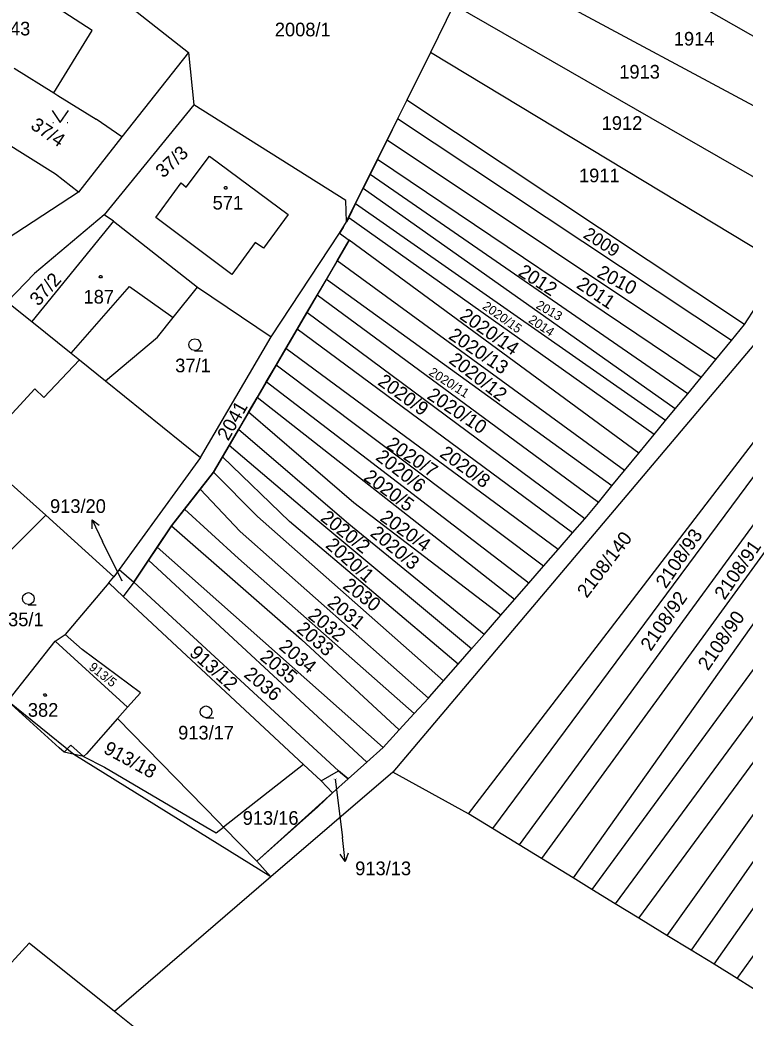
# Model space of a CAD drawing. Extents: x -580630 to -576196, y -1189024 to -1183567.
# Drawn here: x -578507.5 to -578417.2, y -1185590.3 to -1185466.1 of the extents above; entities that cross this region are included whole.
import ezdxf

# ---------------------------------------------------------------- set-up
doc = ezdxf.new("R2010")
doc.units = 0
for name, color, linetype in [('Vrstva 1', 7, 'Continuous'), ('Vrstva 16', 7, 'Continuous'), ('Vrstva 18', 7, 'Continuous'), ('Vrstva 19', 7, 'Continuous'), ('Vrstva 25', 7, 'Continuous'), ('Vrstva 4', 7, 'Continuous'), ('Vrstva 6', 7, 'Continuous'), ('Vrstva 62', 7, 'Continuous'), ('Vrstva 63', 7, 'Continuous')]:
    doc.layers.add(name, color=color, linetype=linetype)

msp = doc.modelspace()

# ---------------------------------------------------------------- linework, layer by layer
at = {"layer": 'Vrstva 1'}
for p, q in [((-578400.87, -1185476.91), (-578446.82, -1185450.63)), ((-578404.46, -1185483.07), (-578450.64, -1185458.3)), ((-578497.15, -1185461.75), (-578486.53, -1185470.15)), ((-578453.49, -1185464.22), (-578456.41, -1185470.14)), ((-578408.57, -1185490.05), (-578453.49, -1185464.22)), ((-578486.53, -1185470.15), (-578494.82, -1185480.65)), ((-578486.53, -1185470.15), (-578485.84, -1185476.68)), ((-578456.41, -1185470.14), (-578459.35, -1185476.1)), ((-578412.57, -1185496.62), (-578456.41, -1185470.14)), ((-578508.22, -1185472.09), (-578503.29, -1185475.17)), ((-578503.29, -1185475.17), (-578502.79, -1185475.49)), ((-578502.79, -1185475.49), (-578498.02, -1185478.47)), ((-578459.35, -1185476.1), (-578460.48, -1185478.39)), ((-578417.29, -1185504.03), (-578459.35, -1185476.1)), ((-578485.84, -1185476.68), (-578497.03, -1185490.36)), ((-578466.92, -1185488.59), (-578485.84, -1185476.68)), ((-578494.82, -1185480.65), (-578498.02, -1185478.47)), ((-578460.48, -1185478.39), (-578461.79, -1185481.05)), ((-578418.93, -1185506.02), (-578460.48, -1185478.39)), ((-578503.06, -1185485.3), (-578509.64, -1185481.19)), ((-578494.82, -1185480.65), (-578500.22, -1185487.55)), ((-578461.79, -1185481.05), (-578462.98, -1185483.46)), ((-578420.87, -1185508.38), (-578461.79, -1185481.05)), ((-578486.81, -1185486.92), (-578483.91, -1185483.07)), ((-578483.91, -1185483.07), (-578474.09, -1185490.33)), ((-578462.98, -1185483.46), (-578463.91, -1185485.34)), ((-578422.69, -1185510.59), (-578462.98, -1185483.46)), ((-578500.22, -1185487.55), (-578503.06, -1185485.3)), ((-578490.58, -1185490.69), (-578487.41, -1185486.39)), ((-578487.41, -1185486.39), (-578486.81, -1185486.92)), ((-578463.91, -1185485.34), (-578464.77, -1185487.08)), ((-578424.38, -1185512.64), (-578463.91, -1185485.34)), ((-578500.22, -1185487.55), (-578516.72, -1185498.33)), ((-578465.72, -1185489), (-578464.77, -1185487.08)), ((-578425.93, -1185514.53), (-578464.77, -1185487.08)), ((-578466.83, -1185491.24), (-578466.92, -1185488.59)), ((-578466.57, -1185490.72), (-578465.72, -1185489)), ((-578427.12, -1185515.98), (-578465.72, -1185489)), ((-578495.86, -1185491.14), (-578506.03, -1185503.62)), ((-578497.03, -1185490.36), (-578505.68, -1185497.66)), ((-578495.86, -1185491.14), (-578497.03, -1185490.36)), ((-578495.86, -1185491.14), (-578485.41, -1185499.36)), ((-578481.12, -1185497.79), (-578490.58, -1185490.69)), ((-578474.09, -1185490.33), (-578477.2, -1185494.52)), ((-578467.73, -1185492.65), (-578466.83, -1185491.24)), ((-578466.57, -1185490.72), (-578466.83, -1185491.24)), ((-578476.22, -1185505.55), (-578467.73, -1185492.65)), ((-578467.73, -1185492.65), (-578466.5, -1185493.53)), ((-578478.21, -1185493.8), (-578481.12, -1185497.79)), ((-578477.2, -1185494.52), (-578478.21, -1185493.8)), ((-578467.99, -1185496.08), (-578466.5, -1185493.53)), ((-578469.35, -1185498.41), (-578467.99, -1185496.08)), ((-578505.68, -1185497.66), (-578509.07, -1185501.18)), ((-578417.29, -1185504.03), (-578412.57, -1185496.62)), ((-578470.5, -1185500.36), (-578469.35, -1185498.41)), ((-578488.43, -1185503.16), (-578485.41, -1185499.36)), ((-578485.41, -1185499.36), (-578476.22, -1185505.55)), ((-578509.07, -1185501.18), (-578506.03, -1185503.62)), ((-578471.77, -1185502.53), (-578470.5, -1185500.36)), ((-578472.99, -1185504.61), (-578471.77, -1185502.53)), ((-578506.03, -1185503.62), (-578501.11, -1185507.59)), ((-578490.37, -1185505.6), (-578488.43, -1185503.16)), ((-578474.39, -1185507), (-578472.99, -1185504.61)), ((-578418.93, -1185506.02), (-578417.29, -1185504.03)), ((-578496.84, -1185511.03), (-578490.37, -1185505.6)), ((-578485.01, -1185520.57), (-578476.22, -1185505.55)), ((-578415.02, -1185505.23), (-578461.08, -1185559.72)), ((-578420.87, -1185508.38), (-578418.93, -1185506.02)), ((-578501.11, -1185507.59), (-578500.07, -1185508.43)), ((-578475.6, -1185509.06), (-578474.39, -1185507)), ((-578500.07, -1185508.43), (-578496.84, -1185511.03)), ((-578422.69, -1185510.59), (-578420.87, -1185508.38)), ((-578476.83, -1185511.16), (-578475.6, -1185509.06)), ((-578496.84, -1185511.03), (-578485.01, -1185520.57)), ((-578477.97, -1185513.11), (-578476.83, -1185511.16)), ((-578424.38, -1185512.64), (-578422.69, -1185510.59)), ((-578479.03, -1185514.91), (-578477.97, -1185513.11)), ((-578425.93, -1185514.53), (-578424.38, -1185512.64)), ((-578480.3, -1185517.09), (-578479.03, -1185514.91)), ((-578427.12, -1185515.98), (-578425.93, -1185514.53)), ((-578428.54, -1185517.7), (-578427.12, -1185515.98)), ((-578481.46, -1185519.07), (-578480.3, -1185517.09)), ((-578430.46, -1185520.04), (-578428.54, -1185517.7)), ((-578482.28, -1185520.47), (-578481.46, -1185519.07)), ((-578432.23, -1185522.19), (-578430.46, -1185520.04)), ((-578485.01, -1185520.57), (-578495.14, -1185534.5)), ((-578483.42, -1185522.41), (-578482.28, -1185520.47)), ((-578473.93, -1185528.54), (-578482.28, -1185520.47)), ((-578485.07, -1185524.51), (-578483.42, -1185522.41)), ((-578477.93, -1185527.93), (-578483.42, -1185522.41)), ((-578433.81, -1185524.11), (-578432.23, -1185522.19)), ((-578504.28, -1185527.76), (-578508.57, -1185523.88)), ((-578487, -1185526.98), (-578485.07, -1185524.51)), ((-578485.07, -1185524.51), (-578480.09, -1185529.77)), ((-578435.48, -1185526.15), (-578433.81, -1185524.11)), ((-578436.92, -1185527.9), (-578435.48, -1185526.15)), ((-578488.64, -1185529.07), (-578487, -1185526.98)), ((-578480.29, -1185533.16), (-578487, -1185526.98)), ((-578518.51, -1185541.88), (-578504.28, -1185527.76)), ((-578495.81, -1185535.42), (-578504.28, -1185527.76)), ((-578454.76, -1185548.35), (-578477.93, -1185527.93)), ((-578452.96, -1185546.29), (-578473.93, -1185528.54)), ((-578438.71, -1185529.96), (-578437.18, -1185528.19)), ((-578437.18, -1185528.19), (-578436.92, -1185527.9)), ((-578490.43, -1185531.74), (-578488.64, -1185529.07)), ((-578488.64, -1185529.07), (-578472.47, -1185543.24)), ((-578480.09, -1185529.77), (-578456.65, -1185550.52)), ((-578440.5, -1185532.01), (-578438.71, -1185529.96)), ((-578491.49, -1185533.33), (-578490.43, -1185531.74)), ((-578462.29, -1185556.68), (-578490.43, -1185531.74)), ((-578442.32, -1185534.09), (-578440.5, -1185532.01)), ((-578493.32, -1185536.07), (-578491.49, -1185533.33)), ((-578491.49, -1185533.33), (-578464.32, -1185558.49)), ((-578458.42, -1185552.42), (-578480.29, -1185533.16)), ((-578495.14, -1185534.5), (-578495.81, -1185535.42)), ((-578495.14, -1185534.5), (-578493.32, -1185536.07)), ((-578444.16, -1185536.2), (-578442.32, -1185534.09)), ((-578496.44, -1185536.16), (-578501.85, -1185542.6)), ((-578496.44, -1185536.16), (-578495.81, -1185535.42)), ((-578494.63, -1185537.85), (-578496.44, -1185536.16)), ((-578493.32, -1185536.07), (-578494.63, -1185537.85)), ((-578467.85, -1185559.57), (-578493.32, -1185536.07)), ((-578445.95, -1185538.26), (-578444.16, -1185536.2)), ((-578494.63, -1185537.85), (-578472.19, -1185558.8)), ((-578447.65, -1185540.2), (-578445.95, -1185538.26)), ((-578449.72, -1185542.58), (-578447.65, -1185540.2)), ((-578509.02, -1185550.89), (-578503.11, -1185543.44)), ((-578503.11, -1185543.44), (-578501.85, -1185542.6)), ((-578503.11, -1185543.44), (-578494.09, -1185551.65)), ((-578501.85, -1185542.6), (-578499.77, -1185544.45)), ((-578472.47, -1185543.24), (-578460.31, -1185554.45)), ((-578451.3, -1185544.39), (-578449.72, -1185542.58)), ((-578492.51, -1185549.87), (-578499.77, -1185544.45)), ((-578452.96, -1185546.29), (-578451.3, -1185544.39)), ((-578454.76, -1185548.35), (-578452.96, -1185546.29)), ((-578456.46, -1185550.31), (-578454.76, -1185548.35)), ((-578494.09, -1185551.65), (-578492.51, -1185549.87)), ((-578502.63, -1185556.71), (-578509.02, -1185550.89)), ((-578458.42, -1185552.42), (-578456.65, -1185550.52)), ((-578456.65, -1185550.52), (-578456.46, -1185550.31)), ((-578495.35, -1185553.06), (-578494.09, -1185551.65)), ((-578495.35, -1185553.06), (-578499.23, -1185557.44)), ((-578482.76, -1185565.95), (-578495.35, -1185553.06)), ((-578460.31, -1185554.45), (-578458.42, -1185552.42)), ((-578462.29, -1185556.68), (-578460.31, -1185554.45)), ((-578501.99, -1185557.26), (-578502.63, -1185556.71)), ((-578499.58, -1185557.79), (-578501.99, -1185557.26)), ((-578464.32, -1185558.49), (-578462.29, -1185556.68)), ((-578499.23, -1185557.44), (-578499.58, -1185557.79)), ((-578499.58, -1185557.79), (-578496.99, -1185559.12)), ((-578466.63, -1185560.56), (-578464.32, -1185558.49)), ((-578496.99, -1185559.12), (-578484.34, -1185566.56)), ((-578472.19, -1185558.8), (-578482.14, -1185566.58)), ((-578461.08, -1185559.72), (-578476.26, -1185572.78)), ((-578470.02, -1185560.82), (-578472.19, -1185558.8)), ((-578470.02, -1185560.82), (-578467.85, -1185559.57)), ((-578466.63, -1185560.56), (-578467.85, -1185559.57)), ((-578468.6, -1185562.32), (-578470.02, -1185560.82)), ((-578468.6, -1185562.32), (-578466.63, -1185560.56)), ((-578470.4, -1185564.04), (-578468.6, -1185562.32)), ((-578478.01, -1185570.8), (-578470.4, -1185564.04)), ((-578482.14, -1185566.58), (-578482.76, -1185565.95)), ((-578484.34, -1185566.56), (-578483.07, -1185567.31)), ((-578483.07, -1185567.31), (-578482.14, -1185566.58)), ((-578482.14, -1185566.58), (-578478.01, -1185570.8)), ((-578478.01, -1185570.8), (-578476.26, -1185572.78)), ((-578476.26, -1185572.78), (-578495.74, -1185589.53)), ((-578506.36, -1185581.01), (-578574.52, -1185656.01)), ((-578495.74, -1185589.53), (-578506.36, -1185581.01)), ((-578481.86, -1185600.56), (-578495.74, -1185589.53))]:
    msp.add_line(p, q, dxfattribs=at)
at = {"layer": 'Vrstva 16'}
for p, q in [((-578498.516, -1185528.324), (-578497.2, -1185531.02)), ((-578494.79, -1185535.96), (-578497.2, -1185531.02)), ((-578468.24, -1185560.61), (-578467.36, -1185567.88)), ((-578467, -1185570.858), (-578467.36, -1185567.88))]:
    msp.add_line(p, q, dxfattribs=at)
for points in [[(-578498.526, -1185529.442), (-578498.516, -1185528.324), (-578497.628, -1185529.003)], [(-578466.623, -1185569.805), (-578467, -1185570.858), (-578467.616, -1185569.926)]]:
    msp.add_lwpolyline(points, dxfattribs=at)
at = {"layer": 'Vrstva 25'}
for p, q in [((-578503.42, -1185478.86), (-578503.32, -1185478.86)), ((-578501.62, -1185478.86), (-578501.52, -1185478.86))]:
    msp.add_line(p, q, dxfattribs=at)
for points in [[(-578503.47, -1185477.36), (-578502.47, -1185478.86), (-578501.47, -1185477.36)], [(-578485.73, -1185507.26), (-578486.11, -1185507.16), (-578486.38, -1185506.89), (-578486.48, -1185506.52), (-578486.38, -1185506.15), (-578486.11, -1185505.88), (-578485.74, -1185505.78), (-578485.37, -1185505.88), (-578485.1, -1185506.15), (-578485, -1185506.53), (-578485.1, -1185506.91), (-578485.37, -1185507.18), (-578485.75, -1185507.28), (-578484.75, -1185507.28)], [(-578506.44, -1185538.87), (-578506.82, -1185538.77), (-578507.09, -1185538.5), (-578507.19, -1185538.13), (-578507.09, -1185537.76), (-578506.82, -1185537.49), (-578506.45, -1185537.39), (-578506.08, -1185537.49), (-578505.81, -1185537.76), (-578505.71, -1185538.14), (-578505.81, -1185538.52), (-578506.08, -1185538.79), (-578506.46, -1185538.89), (-578505.46, -1185538.89)], [(-578484.33, -1185552.97), (-578484.71, -1185552.87), (-578484.98, -1185552.6), (-578485.08, -1185552.23), (-578484.98, -1185551.86), (-578484.71, -1185551.59), (-578484.34, -1185551.49), (-578483.97, -1185551.59), (-578483.7, -1185551.86), (-578483.6, -1185552.24), (-578483.7, -1185552.62), (-578483.97, -1185552.89), (-578484.35, -1185552.99), (-578483.35, -1185552.99)]]:
    msp.add_lwpolyline(points, dxfattribs=at)
for points in [[(-578481.81, -1185486.85), (-578481.72, -1185487), (-578481.81, -1185487.15), (-578481.99, -1185487.15), (-578482.08, -1185487), (-578481.99, -1185486.85)], [(-578497.36, -1185497.91), (-578497.27, -1185498.06), (-578497.36, -1185498.21), (-578497.54, -1185498.21), (-578497.63, -1185498.06), (-578497.54, -1185497.91)], [(-578504.28, -1185549.99), (-578504.19, -1185550.14), (-578504.28, -1185550.29), (-578504.46, -1185550.29), (-578504.55, -1185550.14), (-578504.46, -1185549.99)]]:
    msp.add_lwpolyline(points, close=True, dxfattribs=at)
at = {"layer": 'Vrstva 4'}
for p, q in [((-578498.52, -1185467.41), (-578512.02, -1185458.61)), ((-578503.29, -1185475.17), (-578498.52, -1185467.41)), ((-578501.11, -1185507.59), (-578493.84, -1185499.27)), ((-578493.84, -1185499.27), (-578488.43, -1185503.16)), ((-578500.07, -1185508.43), (-578504.52, -1185513.08)), ((-578505.63, -1185512.04), (-578512.99, -1185519.94)), ((-578504.52, -1185513.08), (-578505.63, -1185512.04)), ((-578501.99, -1185557.26), (-578501.17, -1185556.39)), ((-578501.17, -1185556.39), (-578499.58, -1185557.79))]:
    msp.add_line(p, q, dxfattribs=at)
at = {"layer": 'Vrstva 6'}
for p, q in [((-578428.54, -1185517.7), (-578466.57, -1185490.72)), ((-578430.46, -1185520.04), (-578466.5, -1185493.53)), ((-578432.23, -1185522.19), (-578467.99, -1185496.08)), ((-578433.81, -1185524.11), (-578469.35, -1185498.41)), ((-578435.48, -1185526.15), (-578470.5, -1185500.36)), ((-578437.18, -1185528.19), (-578471.77, -1185502.53)), ((-578438.71, -1185529.96), (-578472.99, -1185504.61)), ((-578440.5, -1185532.01), (-578474.39, -1185507)), ((-578442.32, -1185534.09), (-578475.6, -1185509.06)), ((-578451.68, -1185564.91), (-578408.77, -1185509)), ((-578444.16, -1185536.2), (-578476.83, -1185511.16)), ((-578406.77, -1185510.19), (-578448.69, -1185566.75)), ((-578403.84, -1185511.96), (-578445.36, -1185568.79)), ((-578445.95, -1185538.26), (-578477.97, -1185513.11)), ((-578401.19, -1185513.56), (-578442.57, -1185570.5)), ((-578465.93, -1185526.19), (-578479.03, -1185514.91)), ((-578397.99, -1185515.5), (-578438.63, -1185572.91)), ((-578466.55, -1185528.86), (-578480.3, -1185517.09)), ((-578394.7, -1185517.49), (-578436.29, -1185574.35)), ((-578470.65, -1185528.23), (-578481.46, -1185519.07)), ((-578391.61, -1185519.34), (-578433.4, -1185576.12)), ((-578430.47, -1185577.91), (-578388.72, -1185521.14)), ((-578386.13, -1185522.69), (-578426.97, -1185580.06)), ((-578383.68, -1185524.17), (-578423.94, -1185581.89)), ((-578447.65, -1185540.2), (-578465.93, -1185526.19)), ((-578421.09, -1185583.62), (-578380.61, -1185526.02)), ((-578451.3, -1185544.39), (-578470.65, -1185528.23)), ((-578418.22, -1185585.43), (-578377.17, -1185528.11)), ((-578449.72, -1185542.58), (-578466.55, -1185528.86)), ((-578451.68, -1185564.91), (-578461.08, -1185559.72)), ((-578448.69, -1185566.75), (-578451.68, -1185564.91)), ((-578445.36, -1185568.79), (-578448.69, -1185566.75)), ((-578442.57, -1185570.5), (-578445.36, -1185568.79)), ((-578438.63, -1185572.91), (-578442.57, -1185570.5)), ((-578436.29, -1185574.35), (-578438.63, -1185572.91)), ((-578433.4, -1185576.12), (-578436.29, -1185574.35)), ((-578430.47, -1185577.91), (-578433.4, -1185576.12)), ((-578426.97, -1185580.06), (-578430.47, -1185577.91)), ((-578423.94, -1185581.89), (-578426.97, -1185580.06)), ((-578421.09, -1185583.62), (-578423.94, -1185581.89)), ((-578418.22, -1185585.43), (-578421.09, -1185583.62)), ((-578414.83, -1185587.56), (-578418.22, -1185585.43))]:
    msp.add_line(p, q, dxfattribs=at)
at = {"layer": 'Vrstva 62'}
for p, q in [((-578500.785, -1185557.525), (-578509.02, -1185550.89)), ((-578476.26, -1185572.78), (-578500.785, -1185557.525)), ((-578476.26, -1185572.78), (-578495.74, -1185589.53)), ((-578481.86, -1185600.56), (-578495.74, -1185589.53))]:
    msp.add_line(p, q, dxfattribs=at)
at = {"layer": 'Vrstva 63'}
for p, q in [((-578453.49, -1185464.22), (-578456.41, -1185470.14)), ((-578456.41, -1185470.14), (-578459.35, -1185476.1)), ((-578459.35, -1185476.1), (-578467.28, -1185491.945)), ((-578467.28, -1185491.945), (-578467.73, -1185492.65)), ((-578467.73, -1185492.65), (-578466.5, -1185493.53)), ((-578466.5, -1185493.53), (-578481.46, -1185519.07)), ((-578481.46, -1185519.07), (-578483.42, -1185522.41)), ((-578483.42, -1185522.41), (-578488.64, -1185529.07)), ((-578488.64, -1185529.07), (-578493.32, -1185536.07)), ((-578493.32, -1185536.07), (-578467.85, -1185559.57)), ((-578500.785, -1185557.525), (-578509.02, -1185550.89)), ((-578476.26, -1185572.78), (-578500.785, -1185557.525)), ((-578467.85, -1185559.57), (-578466.63, -1185560.56)), ((-578466.63, -1185560.56), (-578468.6, -1185562.32)), ((-578468.6, -1185562.32), (-578478.01, -1185570.8)), ((-578478.01, -1185570.8), (-578476.26, -1185572.78))]:
    msp.add_line(p, q, dxfattribs=at)

# ---------------------------------------------------------------- texts
at = {"layer": 'Vrstva 16'}
for s, p in [('913/20', (-578503.752, -1185527.47)), ('913/13', (-578465.763, -1185572.56))]:
    msp.add_text(s, height=1.7, dxfattribs=at).set_placement(p)
at = {"layer": 'Vrstva 18'}
for s, height, p in [('2008/1', 1.7, (-578475.768, -1185468.14)), ('1914', 1.7, (-578426.107, -1185469.29)), ('1913', 1.7, (-578432.894, -1185473.4)), ('1912', 1.7, (-578435.081, -1185479.78)), ('1911', 1.7, (-578437.909, -1185486.31)), ('37/1', 1.7, (-578488.173, -1185509.96)), ('913/20', 0.1, (-578495.023, -1185535.96)), ('35/1', 1.7, (-578508.97, -1185541.57)), ('913/17', 1.7, (-578487.803, -1185555.67)), ('913/13', 0.1, (-578468.452, -1185560.61)), ('913/16', 1.7, (-578479.773, -1185566.29))]:
    msp.add_text(s, height=height, dxfattribs=at).set_placement(p)
for s, height, rotation, p in [('37/4', 1.7, 326.01299, (-578506.294, -1185479.54)), ('37/3', 1.7, 42.62806, (-578489.657, -1185485.859)), ('2009', 1.59, 327.2162, (-578437.499, -1185493.127)), ('37/2', 1.7, 47.95657, (-578505.198, -1185501.817)), ('2012', 1.7, 327.2162, (-578445.596, -1185497.823)), ('2010', 1.7, 332.14363, (-578435.782, -1185498.028)), ('2011', 1.7, 325.95569, (-578438.347, -1185499.354)), ('2020/15', 1.14, 324.52329, (-578450.023, -1185501.966)), ('2013', 1.14, 330.25287, (-578443.356, -1185501.914)), ('2020/14', 1.7, 324.98166, (-578452.88, -1185503.223)), ('2014', 1.14, 325.89839, (-578444.29, -1185503.669)), ('2020/13', 1.7, 326.01299, (-578454.26, -1185505.704)), ('2020/12', 1.7, 322.46065, (-578454.217, -1185508.693)), ('2020/11', 1.14, 327.33079, (-578456.687, -1185510.228)), ('2020/9', 1.7, 324.23682, (-578463.078, -1185511.413)), ('2020/10', 1.7, 326.12758, (-578456.945, -1185513.155)), ('2041', 1.7, 60.50434, (-578481.57, -1185518.595)), ('2020/7', 1.7, 326.01299, (-578462.001, -1185519.266)), ('2020/6', 1.7, 322.11687, (-578463.332, -1185520.755)), ('2020/8', 1.7, 323.89304, (-578455.369, -1185520.36)), ('2020/5', 1.7, 323.60656, (-578464.838, -1185523.277)), ('2020/2', 1.7, 321.42932, (-578470.208, -1185528.309)), ('2020/4', 1.7, 324.29411, (-578462.801, -1185528.327)), ('2020/3', 1.7, 320.3407, (-578464.015, -1185530.215)), ('2108/140', 1.7, 52.71212, (-578436.944, -1185538.165)), ('2108/93', 1.7, 55.57691, (-578427.094, -1185536.979)), ('2020/1', 1.7, 318.56453, (-578469.56, -1185531.659)), ('2108/91', 1.7, 55.57691, (-578419.788, -1185538.4)), ('2030', 1.7, 322.11687, (-578467.435, -1185536.745)), ('2108/92', 1.7, 55.57691, (-578428.977, -1185544.768)), ('2031', 1.7, 321.08555, (-578469.352, -1185538.9)), ('2032', 1.7, 321.08555, (-578471.76, -1185540.455)), ('2108/90', 1.7, 55.57691, (-578421.84, -1185547.199)), ('2033', 1.7, 319.36668, (-578473.184, -1185542.13)), ('2034', 1.7, 319.82504, (-578475.373, -1185544.314)), ('913/12', 1.7, 318.10617, (-578486.52, -1185545.075)), ('2035', 1.7, 320.16882, (-578477.74, -1185545.627)), ('913/5', 1.14, 321.65851, (-578499.013, -1185546.851)), ('2036', 1.7, 320.16882, (-578479.734, -1185547.767)), ('913/18', 1.7, 331.57068, (-578497.217, -1185557.278))]:
    msp.add_text(s, height=height, rotation=rotation, dxfattribs=at).set_placement(p)
at = {"layer": 'Vrstva 19'}
for s, p in [('243', (-578510.005, -1185468.03)), ('571', (-578483.513, -1185489.7)), ('187', (-578499.583, -1185501.41)), ('382', (-578506.512, -1185552.84))]:
    msp.add_text(s, height=1.7, dxfattribs=at).set_placement(p)

doc.saveas('drawing.dxf')
